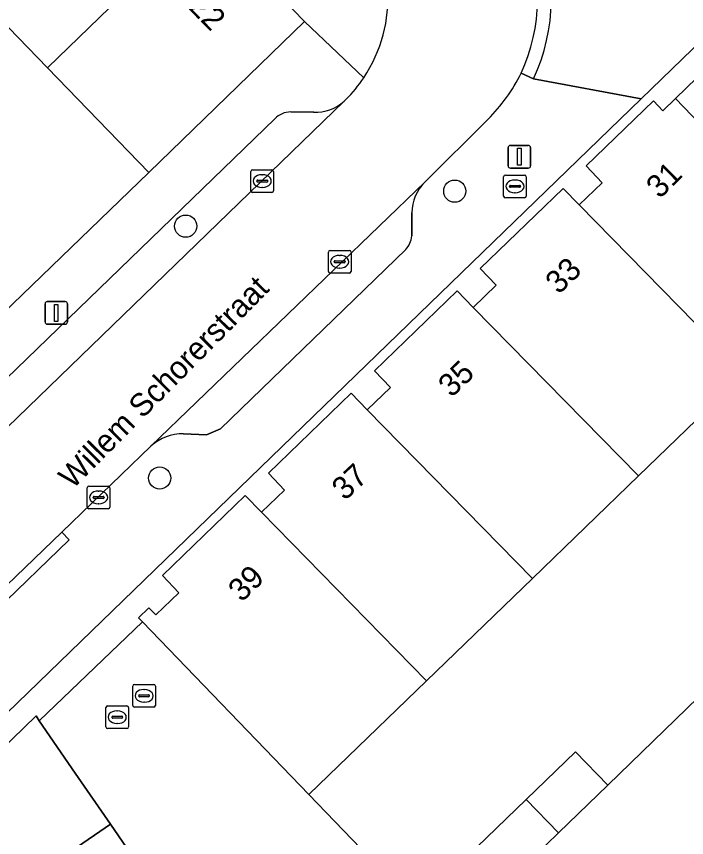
# Model space of a CAD drawing. Extents: x 157445 to 158888, y 383061 to 384688.
# Drawn here: x 158290.27 to 158319.84, y 383911.91 to 383948.13 of the extents above; entities that cross this region are included whole.
import ezdxf

# ---------------------------------------------------------------- set-up
doc = ezdxf.new("R2010")
doc.units = 0
for name, color, linetype in [('IMGEO_Boom', 7, 'Continuous'), ('IMGEO_Brandkraan', 7, 'Continuous'), ('IMGEO_Erf', 7, 'Continuous'), ('IMGEO_Hek', 7, 'Continuous'), ('IMGEO_Kolk', 7, 'Continuous'), ('IMGEO_Lichtmast', 7, 'Continuous'), ('IMGEO_Muur', 7, 'Continuous'), ('IMGEO_Openbare_ruimte_label', 7, 'Continuous'), ('IMGEO_Pand', 7, 'Continuous'), ('IMGEO_Pand_nummerreeks', 7, 'Continuous'), ('IMGEO_Parkeervlak_open', 7, 'Continuous'), ('IMGEO_Rijbaan_lokaal_open', 7, 'Continuous'), ('IMGEO_Rioolput', 7, 'Continuous'), ('IMGEO_Voetpad_open', 7, 'Continuous')]:
    doc.layers.add(name, color=color, linetype=linetype)

msp = doc.modelspace()

# ---------------------------------------------------------------- linework, layer by layer
at = {"layer": 'IMGEO_Boom'}
for centre in [(158309.611, 383940.424), (158297.741, 383938.88), (158296.591, 383927.769)]:
    msp.add_circle(centre, 0.489, dxfattribs=at)
at = {"layer": 'IMGEO_Brandkraan'}
for p, q in [((158311.767, 383940.21), (158311.767, 383941.062)), ((158311.842, 383941.136), (158312.694, 383941.136)), ((158312.768, 383941.062), (158312.768, 383940.21)), ((158312.069, 383940.679), (158312.467, 383940.679)), ((158312.255, 383940.916), (158312.28, 383940.916)), ((158312.026, 383940.63), (158312.026, 383940.642)), ((158312.464, 383940.593), (158312.066, 383940.593)), ((158312.278, 383940.356), (158312.253, 383940.356)), ((158312.51, 383940.642), (158312.51, 383940.63)), ((158312.694, 383940.136), (158311.842, 383940.136))]:
    msp.add_line(p, q, dxfattribs=at)
for points in [[(158311.767, 383940.21), (158311.767, 383941.062)], [(158311.842, 383941.136), (158312.694, 383941.136)], [(158312.768, 383941.062), (158312.768, 383940.21)], [(158312.694, 383940.136), (158311.842, 383940.136)]]:
    msp.add_lwpolyline(points, dxfattribs=at)
for centre, radius, start, end in [((158311.844, 383941.06), 0.0765, 91.552, 178.448), ((158311.844, 383941.06), 0.0765, 91.552, 178.448), ((158312.692, 383941.06), 0.0765, 1.552, 88.448), ((158312.692, 383941.06), 0.0765, 1.552, 88.448), ((158312.066, 383940.639), 0.0403, 85.8775, 175.7526), ((158312.471, 383940.641), 0.0386, 1.7309, 96.639), ((158312.063, 383940.629), 0.0366, 178.938, 274.7102), ((158312.467, 383940.636), 0.043, 264.8664, 352.4533), ((158311.844, 383940.212), 0.0765, 181.552, 268.448), ((158311.844, 383940.212), 0.0765, 181.552, 268.448), ((158312.692, 383940.212), 0.0765, 271.552, 358.448), ((158312.692, 383940.212), 0.0765, 271.552, 358.448)]:
    msp.add_arc(centre, radius, start, end, dxfattribs=at)
for centre, major_axis, ratio, start_param, end_param in [((158312.254, 383940.636), (-0.387, 0.002), 0.722429, 4.712389, 7.853982), ((158312.279, 383940.636), (-0.39, 0.002), 0.717154, 1.570796, 4.712389)]:
    msp.add_ellipse(centre, major_axis=major_axis, ratio=ratio, start_param=start_param, end_param=end_param, dxfattribs=at)
at = {"layer": 'IMGEO_Erf'}
for points in [[(158274.362, 383950.848), (158278.756, 383946.3), (158280.231, 383947.723), (158282.339, 383945.537), (158284.444, 383943.354), (158282.968, 383941.931), (158285.17, 383939.665), (158286.644, 383941.09), (158288.813, 383938.847), (158287.339, 383937.422), (158288.893, 383935.843), (158289.678, 383935.032), (158296.116, 383941.245), (158291.646, 383945.868), (158287.336, 383950.324)], [(158322.388, 383932.379), (158317.718, 383927.865), (158313.042, 383923.346), (158308.368, 383918.829), (158303.171, 383913.807), (158309.303, 383907.445)], [(158310.586, 383911.482), (158312.761, 383913.585), (158314.941, 383915.693), (158316.366, 383914.219), (158321.357, 383919.059)], [(158292.725, 383911.338), (158294.427, 383912.498), (158292.86, 383914.757), (158291.279, 383917.066), (158291.136, 383917.275), (158284.22, 383910.566)]]:
    msp.add_lwpolyline(points, dxfattribs=at)
msp.add_lwpolyline([(158319.344, 383944.513), (158321.91, 383941.846), (158323.495, 383943.359), (158325.194, 383944.98), (158322.617, 383947.671)], close=True, dxfattribs=at)
at = {"layer": 'IMGEO_Hek'}
for points in [[(158291.279, 383917.066), (158295.827, 383921.426)], [(158316.366, 383914.219), (158321.357, 383919.059)], [(158294.427, 383912.498), (158292.86, 383914.757)]]:
    msp.add_lwpolyline(points, dxfattribs=at)
at = {"layer": 'IMGEO_Kolk'}
for p, q in [((158300.69, 383941.37), (158301.542, 383941.37)), ((158300.615, 383940.444), (158300.615, 383941.296)), ((158301.103, 383941.15), (158301.128, 383941.15)), ((158301.616, 383941.296), (158301.616, 383940.444)), ((158300.874, 383940.864), (158300.874, 383940.876)), ((158301.312, 383940.827), (158300.914, 383940.827)), ((158300.917, 383940.913), (158301.315, 383940.913)), ((158301.358, 383940.876), (158301.358, 383940.864)), ((158301.542, 383940.37), (158300.69, 383940.37)), ((158301.126, 383940.59), (158301.101, 383940.59)), ((158304.11, 383937.812), (158304.962, 383937.812)), ((158304.035, 383936.886), (158304.035, 383937.738)), ((158304.523, 383937.592), (158304.548, 383937.592)), ((158305.036, 383937.738), (158305.036, 383936.886)), ((158304.294, 383937.306), (158304.294, 383937.318)), ((158304.732, 383937.269), (158304.334, 383937.269)), ((158304.337, 383937.355), (158304.735, 383937.355)), ((158304.546, 383937.032), (158304.521, 383937.032)), ((158304.778, 383937.318), (158304.778, 383937.306)), ((158304.962, 383936.812), (158304.11, 383936.812)), ((158293.396, 383926.49), (158293.396, 383927.342)), ((158293.471, 383927.416), (158294.323, 383927.416)), ((158294.397, 383927.342), (158294.397, 383926.49)), ((158293.655, 383926.91), (158293.655, 383926.922)), ((158293.698, 383926.959), (158294.096, 383926.959)), ((158293.884, 383927.196), (158293.909, 383927.196)), ((158294.139, 383926.922), (158294.139, 383926.91)), ((158294.093, 383926.873), (158293.695, 383926.873)), ((158293.907, 383926.636), (158293.882, 383926.636)), ((158294.323, 383926.416), (158293.471, 383926.416))]:
    msp.add_line(p, q, dxfattribs=at)
for points in [[(158300.69, 383941.37), (158301.542, 383941.37)], [(158300.615, 383940.444), (158300.615, 383941.296)], [(158301.616, 383941.296), (158301.616, 383940.444)], [(158301.542, 383940.37), (158300.69, 383940.37)], [(158304.11, 383937.812), (158304.962, 383937.812)], [(158304.035, 383936.886), (158304.035, 383937.738)], [(158305.036, 383937.738), (158305.036, 383936.886)], [(158304.962, 383936.812), (158304.11, 383936.812)], [(158293.396, 383926.49), (158293.396, 383927.342)], [(158293.471, 383927.416), (158294.323, 383927.416)], [(158294.397, 383927.342), (158294.397, 383926.49)], [(158294.323, 383926.416), (158293.471, 383926.416)]]:
    msp.add_lwpolyline(points, dxfattribs=at)
for centre, radius, start, end in [((158300.692, 383941.294), 0.0765, 91.552, 178.448), ((158300.692, 383941.294), 0.0765, 91.552, 178.448), ((158301.54, 383941.294), 0.0765, 1.552, 88.448), ((158301.54, 383941.294), 0.0765, 1.552, 88.448), ((158300.914, 383940.873), 0.0403, 85.8775, 175.7526), ((158300.911, 383940.863), 0.0366, 178.938, 274.7102), ((158301.315, 383940.87), 0.043, 264.8664, 352.4533), ((158301.319, 383940.875), 0.0386, 1.7309, 96.639), ((158300.692, 383940.446), 0.0765, 181.552, 268.448), ((158300.692, 383940.446), 0.0765, 181.552, 268.448), ((158301.54, 383940.446), 0.0765, 271.552, 358.448), ((158301.54, 383940.446), 0.0765, 271.552, 358.448), ((158304.112, 383937.736), 0.0765, 91.552, 178.448), ((158304.112, 383937.736), 0.0765, 91.552, 178.448), ((158304.96, 383937.736), 0.0765, 1.552, 88.448), ((158304.96, 383937.736), 0.0765, 1.552, 88.448), ((158304.334, 383937.315), 0.0403, 85.8775, 175.7526), ((158304.331, 383937.305), 0.0366, 178.938, 274.7102), ((158304.735, 383937.312), 0.043, 264.8664, 352.4533), ((158304.739, 383937.317), 0.0386, 1.7309, 96.639), ((158304.112, 383936.888), 0.0765, 181.552, 268.448), ((158304.112, 383936.888), 0.0765, 181.552, 268.448), ((158304.96, 383936.888), 0.0765, 271.552, 358.448), ((158304.96, 383936.888), 0.0765, 271.552, 358.448), ((158293.473, 383927.34), 0.0765, 91.552, 178.448), ((158293.473, 383927.34), 0.0765, 91.552, 178.448), ((158294.321, 383927.34), 0.0765, 1.552, 88.448), ((158294.321, 383927.34), 0.0765, 1.552, 88.448), ((158293.695, 383926.919), 0.0403, 85.8775, 175.7526), ((158293.692, 383926.909), 0.0366, 178.938, 274.7102), ((158294.096, 383926.916), 0.043, 264.8664, 352.4533), ((158294.1, 383926.921), 0.0386, 1.7309, 96.639), ((158293.473, 383926.492), 0.0765, 181.552, 268.448), ((158293.473, 383926.492), 0.0765, 181.552, 268.448), ((158294.321, 383926.492), 0.0765, 271.552, 358.448), ((158294.321, 383926.492), 0.0765, 271.552, 358.448)]:
    msp.add_arc(centre, radius, start, end, dxfattribs=at)
for centre, major_axis, ratio, start_param, end_param in [((158301.102, 383940.87), (-0.387, 0.002), 0.722429, 4.712389, 7.853982), ((158301.127, 383940.87), (-0.39, 0.002), 0.717154, 1.570796, 4.712389), ((158304.522, 383937.312), (-0.387, 0.002), 0.722429, 4.712389, 7.853982), ((158304.547, 383937.312), (-0.39, 0.002), 0.717154, 1.570796, 4.712389), ((158293.883, 383926.916), (-0.387, 0.002), 0.722429, 4.712389, 7.853982), ((158293.908, 383926.916), (-0.39, 0.002), 0.717154, 1.570796, 4.712389)]:
    msp.add_ellipse(centre, major_axis=major_axis, ratio=ratio, start_param=start_param, end_param=end_param, dxfattribs=at)
at = {"layer": 'IMGEO_Lichtmast'}
for p, q in [((158311.966, 383941.543), (158311.966, 383942.343)), ((158311.966, 383942.343), (158311.966, 383941.543)), ((158312.066, 383942.443), (158312.856, 383942.443)), ((158312.856, 383942.443), (158312.066, 383942.443)), ((158312.956, 383942.343), (158312.956, 383941.543)), ((158312.956, 383941.543), (158312.956, 383942.343)), ((158312.856, 383941.443), (158312.066, 383941.443)), ((158312.066, 383941.443), (158312.856, 383941.443)), ((158291.533, 383934.654), (158291.533, 383935.454)), ((158291.533, 383935.454), (158291.533, 383934.654)), ((158291.633, 383935.554), (158292.423, 383935.554)), ((158292.423, 383935.554), (158291.633, 383935.554)), ((158292.523, 383935.454), (158292.523, 383934.654)), ((158292.523, 383934.654), (158292.523, 383935.454)), ((158292.423, 383934.554), (158291.633, 383934.554)), ((158291.633, 383934.554), (158292.423, 383934.554))]:
    msp.add_line(p, q, dxfattribs=at)
for points in [[(158312.386, 383942.318), (158312.536, 383942.318), (158312.536, 383941.568), (158312.386, 383941.568), (158312.386, 383942.318)], [(158291.953, 383935.429), (158292.103, 383935.429), (158292.103, 383934.679), (158291.953, 383934.679), (158291.953, 383935.429)]]:
    msp.add_lwpolyline(points, dxfattribs=at)
for centre, start, end in [((158312.066, 383942.343), 90, 180), ((158312.066, 383942.343), 90, 180), ((158312.856, 383942.343), 0, 90), ((158312.856, 383942.343), 360, 90), ((158312.066, 383941.543), 180, 270), ((158312.066, 383941.543), 180, 270), ((158312.856, 383941.543), 270, 0), ((158312.856, 383941.543), 270, 0), ((158291.633, 383935.454), 90, 180), ((158291.633, 383935.454), 90, 180), ((158292.423, 383935.454), 0, 90), ((158292.423, 383935.454), 360, 90), ((158291.633, 383934.654), 180, 270), ((158291.633, 383934.654), 180, 270), ((158292.423, 383934.654), 270, 0), ((158292.423, 383934.654), 270, 0)]:
    msp.add_arc(centre, 0.1, start, end, dxfattribs=at)
at = {"layer": 'IMGEO_Muur'}
for points in [[(158296.116, 383941.245), (158289.678, 383935.032)], [(158284.22, 383910.566), (158291.136, 383917.275), (158291.279, 383917.066)], [(158291.279, 383917.066), (158292.86, 383914.757)], [(158303.171, 383913.807), (158309.303, 383907.445), (158310.175, 383908.292)]]:
    msp.add_lwpolyline(points, dxfattribs=at)
at = {"layer": 'IMGEO_Pand'}
for points in [[(158294.194, 383956.976), (158287.336, 383950.324), (158291.646, 383945.868), (158298.507, 383952.522)], [(158291.646, 383945.868), (158296.116, 383941.245), (158302.98, 383947.902), (158298.507, 383952.522)], [(158328.415, 383938.341), (158323.495, 383943.359), (158321.91, 383941.846), (158319.344, 383944.513), (158318.795, 383943.973), (158318.377, 383944.404), (158315.411, 383941.535), (158316.11, 383940.793), (158315.099, 383939.814), (158322.388, 383932.379), (158326.859, 383936.699), (158326.79, 383936.771)], [(158310.43, 383935.298), (158317.718, 383927.865), (158322.388, 383932.379), (158315.099, 383939.814), (158314.39, 383940.548), (158310.738, 383937.018), (158311.444, 383936.28)], [(158305.752, 383930.78), (158313.042, 383923.346), (158317.718, 383927.865), (158310.43, 383935.298), (158309.721, 383936.032), (158306.072, 383932.502), (158306.772, 383931.763)], [(158305.752, 383930.78), (158305.042, 383931.513), (158301.399, 383927.982), (158302.098, 383927.242), (158301.077, 383926.265), (158308.368, 383918.829), (158313.042, 383923.346)], [(158301.077, 383926.265), (158300.367, 383926.998), (158296.723, 383923.471), (158297.437, 383922.704), (158296.416, 383921.731), (158296.118, 383922.044), (158295.654, 383921.606), (158295.827, 383921.426), (158303.171, 383913.807), (158308.368, 383918.829)], [(158314.189, 383912.114), (158316.366, 383914.219), (158314.941, 383915.693), (158312.761, 383913.585)], [(158314.189, 383912.114), (158312.761, 383913.585), (158310.586, 383911.482), (158312.011, 383910.009)], [(158296.182, 383909.923), (158294.427, 383912.498), (158292.725, 383911.338), (158294.48, 383908.763)]]:
    msp.add_lwpolyline(points, close=True, dxfattribs=at)
at = {"layer": 'IMGEO_Parkeervlak_open'}
for points in [[(158308.285, 383940.816), (158296.207, 383929.178)], [(158307.712, 383938.449), (158307.719, 383939.475)], [(158297.646, 383929.722), (158298.652, 383929.669), (158299.273, 383929.938), (158307.447, 383937.845)]]:
    msp.add_lwpolyline(points, dxfattribs=at)
for centre, radius, start, end in [((158309.64, 383939.454), 1.921, 134.8547, 179.3787), ((158306.685, 383938.539), 1.031, 317.6557, 354.9662), ((158297.615, 383927.628), 2.094, 89.1622, 132.2551)]:
    msp.add_arc(centre, radius, start, end, dxfattribs=at)
at = {"layer": 'IMGEO_Rijbaan_lokaal_open'}
for points in [[(158313.082, 383945.374), (158317.838, 383944.503), (158337.339, 383963.376), (158332.838, 383968.02), (158331.805, 383967.002), (158318.586, 383954.148), (158317.548, 383953.155), (158313.192, 383952.278)], [(158312.536, 383945.626), (158313.082, 383945.374)], [(158304.812, 383944.469), (158304.727, 383944.387), (158269.861, 383910.649), (158269.765, 383910.555), (158273.225, 383906.942), (158285.084, 383918.414), (158289.013, 383922.255), (158292.272, 383925.376), (158296.207, 383929.178), (158308.285, 383940.816)], [(158308.285, 383940.816), (158311.074, 383943.591)], [(158309.303, 383907.445), (158303.171, 383913.807), (158295.827, 383921.426), (158291.279, 383917.066), (158292.86, 383914.757), (158294.427, 383912.498), (158296.182, 383909.923)], [(158321.357, 383919.059), (158316.366, 383914.219), (158314.189, 383912.114), (158312.011, 383910.009)]]:
    msp.add_lwpolyline(points, dxfattribs=at)
for centre, radius, start, end in [((158300.29, 383948.967), 6.377, 326.2658, 40.4006), ((158305.433, 383948.949), 8.443, 334.952, 23.2224), ((158305.433, 383948.949), 8.443, 334.952, 23.2224), ((158305.431, 383948.923), 7.833, 335.1097, 23.4982), ((158305.431, 383948.923), 7.833, 335.1097, 23.4982), ((158300.267, 383948.985), 6.407, 315.1857, 326.2485), ((158305.605, 383949.063), 7.736, 314.9855, 333.6255)]:
    msp.add_arc(centre, radius, start, end, dxfattribs=at)
at = {"layer": 'IMGEO_Rioolput'}
for p, q in [((158295.406, 383917.738), (158295.406, 383918.59)), ((158295.481, 383918.664), (158296.333, 383918.664)), ((158296.407, 383918.59), (158296.407, 383917.738)), ((158295.708, 383918.207), (158296.106, 383918.207)), ((158295.894, 383918.444), (158295.919, 383918.444)), ((158295.665, 383918.158), (158295.665, 383918.17)), ((158296.103, 383918.121), (158295.705, 383918.121)), ((158295.917, 383917.884), (158295.892, 383917.884)), ((158296.149, 383918.17), (158296.149, 383918.158)), ((158294.218, 383916.796), (158294.218, 383917.648)), ((158294.293, 383917.722), (158295.145, 383917.722)), ((158294.706, 383917.502), (158294.731, 383917.502)), ((158295.219, 383917.648), (158295.219, 383916.796)), ((158296.333, 383917.664), (158295.481, 383917.664)), ((158294.477, 383917.216), (158294.477, 383917.228)), ((158294.915, 383917.179), (158294.517, 383917.179)), ((158294.52, 383917.265), (158294.918, 383917.265)), ((158294.961, 383917.228), (158294.961, 383917.216)), ((158294.729, 383916.942), (158294.704, 383916.942)), ((158295.145, 383916.722), (158294.293, 383916.722))]:
    msp.add_line(p, q, dxfattribs=at)
for points in [[(158295.406, 383917.738), (158295.406, 383918.59)], [(158295.481, 383918.664), (158296.333, 383918.664)], [(158296.407, 383918.59), (158296.407, 383917.738)], [(158294.218, 383916.796), (158294.218, 383917.648)], [(158294.293, 383917.722), (158295.145, 383917.722)], [(158295.219, 383917.648), (158295.219, 383916.796)], [(158296.333, 383917.664), (158295.481, 383917.664)], [(158295.145, 383916.722), (158294.293, 383916.722)]]:
    msp.add_lwpolyline(points, dxfattribs=at)
for centre, radius, start, end in [((158295.483, 383918.588), 0.0765, 91.552, 178.448), ((158295.483, 383918.588), 0.0765, 91.552, 178.448), ((158296.331, 383918.588), 0.0765, 1.552, 88.448), ((158296.331, 383918.588), 0.0765, 1.552, 88.448), ((158295.705, 383918.167), 0.0403, 85.8775, 175.7526), ((158296.11, 383918.169), 0.0386, 1.7309, 96.639), ((158295.702, 383918.157), 0.0366, 178.938, 274.7102), ((158296.106, 383918.164), 0.043, 264.8664, 352.4533), ((158294.295, 383917.646), 0.0765, 91.552, 178.448), ((158294.295, 383917.646), 0.0765, 91.552, 178.448), ((158295.143, 383917.646), 0.0765, 1.552, 88.448), ((158295.143, 383917.646), 0.0765, 1.552, 88.448), ((158295.483, 383917.74), 0.0765, 181.552, 268.448), ((158295.483, 383917.74), 0.0765, 181.552, 268.448), ((158296.331, 383917.74), 0.0765, 271.552, 358.448), ((158296.331, 383917.74), 0.0765, 271.552, 358.448), ((158294.517, 383917.225), 0.0403, 85.8775, 175.7526), ((158294.514, 383917.215), 0.0366, 178.938, 274.7102), ((158294.918, 383917.222), 0.043, 264.8664, 352.4533), ((158294.922, 383917.227), 0.0386, 1.7309, 96.639), ((158294.295, 383916.798), 0.0765, 181.552, 268.448), ((158294.295, 383916.798), 0.0765, 181.552, 268.448), ((158295.143, 383916.798), 0.0765, 271.552, 358.448), ((158295.143, 383916.798), 0.0765, 271.552, 358.448)]:
    msp.add_arc(centre, radius, start, end, dxfattribs=at)
for centre, major_axis, ratio, start_param, end_param in [((158295.893, 383918.164), (-0.387, 0.002), 0.722429, 4.712389, 7.853982), ((158295.918, 383918.164), (-0.39, 0.002), 0.717154, 1.570796, 4.712389), ((158294.705, 383917.222), (-0.387, 0.002), 0.722429, 4.712389, 7.853982), ((158294.73, 383917.222), (-0.39, 0.002), 0.717154, 1.570796, 4.712389)]:
    msp.add_ellipse(centre, major_axis=major_axis, ratio=ratio, start_param=start_param, end_param=end_param, dxfattribs=at)
at = {"layer": 'IMGEO_Voetpad_open'}
for points in [[(158260.585, 383999.226), (158259.028, 384000.81), (158256.285, 383998.251), (158259.422, 383995.024), (158258.833, 383994.467), (158255.702, 383997.679), (158255.224, 383997.223), (158259.692, 383992.609), (158264.005, 383988.155), (158268.318, 383983.701), (158272.63, 383979.247), (158276.943, 383974.793), (158281.256, 383970.338), (158285.569, 383965.885), (158289.882, 383961.43), (158294.194, 383956.976), (158298.507, 383952.522), (158302.98, 383947.902), (158305.594, 383945.425)], [(158303.839, 383865.375), (158399.42, 383957.942), (158366.664, 383991.758), (158337.339, 383963.376), (158317.838, 383944.503), (158276.775, 383904.762)], [(158305.594, 383945.425), (158302.98, 383947.902), (158296.116, 383941.245), (158289.678, 383935.032), (158288.372, 383933.777), (158276.385, 383922.181), (158276.163, 383922.411), (158275.933, 383922.648), (158268.145, 383917.309), (158265.874, 383915.752), (158267.442, 383913.472), (158267.005, 383913.049), (158265.16, 383911.261)], [(158284.22, 383910.566), (158291.136, 383917.275), (158291.279, 383917.066), (158295.827, 383921.426), (158295.654, 383921.606), (158296.118, 383922.044), (158296.416, 383921.731), (158297.437, 383922.704), (158296.723, 383923.471), (158300.367, 383926.998), (158301.077, 383926.265), (158302.098, 383927.242), (158301.399, 383927.982), (158305.042, 383931.513), (158305.752, 383930.78), (158306.772, 383931.763), (158306.072, 383932.502), (158309.721, 383936.032), (158310.43, 383935.298), (158311.444, 383936.28), (158310.738, 383937.018), (158314.39, 383940.548), (158315.099, 383939.814), (158316.11, 383940.793), (158315.411, 383941.535), (158318.377, 383944.404), (158318.795, 383943.973), (158319.344, 383944.513), (158322.617, 383947.671)], [(158317.838, 383944.503), (158313.082, 383945.374), (158312.536, 383945.626)], [(158269.861, 383910.649), (158304.727, 383944.387)], [(158272.165, 383900.311), (158274.335, 383902.411), (158274.773, 383902.834), (158276.775, 383904.762), (158317.838, 383944.503)], [(158304.727, 383944.387), (158304.812, 383944.469)], [(158303.386, 383943.915), (158302.377, 383943.919)], [(158302.377, 383943.919), (158303.386, 383943.915)], [(158301.671, 383943.614), (158270.677, 383913.637)], [(158270.677, 383913.637), (158301.671, 383943.614)], [(158311.074, 383943.591), (158308.285, 383940.816)], [(158307.719, 383939.475), (158307.712, 383938.449)], [(158307.447, 383937.845), (158299.273, 383929.938), (158298.652, 383929.669), (158297.646, 383929.722)], [(158296.207, 383929.178), (158292.272, 383925.376), (158292.602, 383925.042), (158289.361, 383921.923), (158289.013, 383922.255), (158285.084, 383918.414)]]:
    msp.add_lwpolyline(points, dxfattribs=at)
msp.add_lwpolyline([(158292.272, 383925.376), (158289.013, 383922.255), (158289.361, 383921.923), (158292.602, 383925.042)], close=True, dxfattribs=at)
for centre, radius, start, end in [((158300.29, 383948.967), 6.377, 326.2658, 40.4006), ((158300.267, 383948.985), 6.407, 315.1857, 326.2485), ((158305.605, 383949.063), 7.736, 314.9855, 333.6255), ((158303.503, 383945.722), 1.811, 266.2805, 312.5012), ((158303.503, 383945.722), 1.811, 266.2805, 312.5012), ((158302.37, 383942.967), 0.952, 89.5512, 137.1786), ((158302.37, 383942.967), 0.952, 89.5512, 137.1786), ((158309.64, 383939.454), 1.921, 134.8547, 179.3787), ((158306.685, 383938.539), 1.031, 317.6557, 354.9662), ((158297.615, 383927.628), 2.094, 89.1622, 132.2551)]:
    msp.add_arc(centre, radius, start, end, dxfattribs=at)

# ---------------------------------------------------------------- texts
at = {"layer": 'IMGEO_Openbare_ruimte_label'}
msp.add_text('Willem Schorerstraat', height=1, rotation=45.3242, dxfattribs=at).set_placement((158292.754, 383927.242))
at = {"layer": 'IMGEO_Pand_nummerreeks'}
for s, rotation, p in [('22', 314.5874, (158297.83, 383948.49)), ('31', 44.5579, (158318.656, 383940.057)), ('33', 43.9144, (158314.2, 383935.838)), ('35', 43.9416, (158309.472, 383931.287)), ('37', 42.7831, (158304.761, 383926.74)), ('39', 44.3398, (158300.212, 383922.26))]:
    msp.add_text(s, height=1, rotation=rotation, dxfattribs=at).set_placement(p)

doc.saveas('drawing.dxf')
